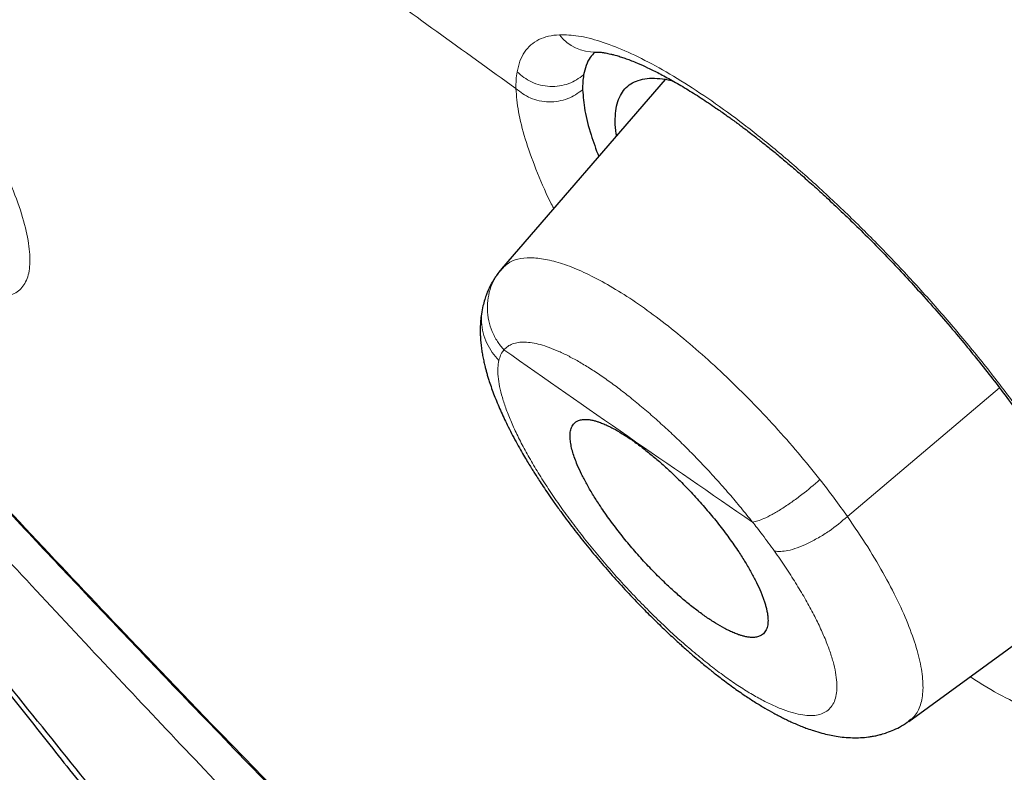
# Model space of a CAD drawing. Header units: millimetres. Extents: x 8 to 473, y 11 to 654.
# Tile 34 of 656: x 404.39 to 410.65, y 147.68 to 152.47. Entities that reach past the tile are written whole.
import ezdxf

# ---------------------------------------------------------------- set-up
doc = ezdxf.new("R2010")
doc.units = ezdxf.units.MM

msp = doc.modelspace()

# ---------------------------------------------------------------- linework, layer by layer
at = {"color": 7, "linetype": 'Continuous', "lineweight": 30}
for p, q in [((408.4967, 152.0869), (407.4549, 150.8817)), ((407.467, 150.8946), (407.4439, 150.8684)), ((407.4549, 150.8817), (407.4448, 150.8678)), ((407.4549, 150.8817), (407.4681, 150.8923)), ((410.0458, 148.0038), (411.3219, 148.9337))]:
    msp.add_line(p, q, dxfattribs=at)
at = {"color": 8, "linetype": 'Continuous', "lineweight": 0}
for p, q in [((407.4527, 150.8784), (407.455, 150.8819)), ((409.6555, 149.3068), (410.6223, 150.1263))]:
    msp.add_line(p, q, dxfattribs=at)
msp.add_arc((408.0441, 152.5359), 0.2751, 216.70988, 272.24445, dxfattribs=at)
at = {"color": 7, "linetype": 'Continuous', "lineweight": 30}
for points, knots in [([(461.4343, 127.8744), (461.5028, 128.5627), (461.6393, 129.9326), (461.5397, 132.2118), (461.2898, 134.581), (460.9014, 137.0323), (460.3617, 139.7996), (459.6453, 142.8964), (458.7444, 146.3221), (457.6424, 150.206), (456.3447, 154.5431), (454.9302, 159.3122), (453.4496, 164.132), (451.8166, 169.0606), (450.26, 173.2838), (448.8522, 176.7547), (447.6792, 179.4251), (446.3576, 182.1693), (444.8471, 184.9928), (443.2049, 187.7272), (441.4397, 190.3395), (439.5907, 192.787), (437.5671, 195.1633), (435.4395, 197.4214), (433.265, 199.5544), (430.7073, 201.9013), (427.7673, 204.412), (424.4579, 207.0336), (421.1659, 209.4809), (417.8983, 211.771), (414.664, 213.894), (411.4751, 215.8488), (408.338, 217.6554), (405.2417, 219.3719), (402.1573, 221.0766), (399.0852, 222.7098), (396.0436, 224.2145), (393.0598, 225.5415), (390.1579, 226.6715), (387.3493, 227.6059), (384.6502, 228.3104), (382.3814, 228.6889), (380.5285, 228.788), (379.054, 228.6783), (377.7344, 228.3298), (376.6343, 227.685), (375.8051, 226.7211), (375.2059, 225.4174), (374.8688, 224.0286), (374.8192, 222.9724), (374.8004, 222.5711)], [0, 0, 0, 0, 0.0200047, 0.0398126, 0.0594823, 0.0790442, 0.098539, 0.1240032, 0.1493793, 0.1746635, 0.2089867, 0.2432628, 0.2776948, 0.3122934, 0.3470638, 0.3645565, 0.3821766, 0.3999474, 0.417905, 0.4360854, 0.4514078, 0.4669063, 0.4824142, 0.4977299, 0.5128612, 0.5278497, 0.5501285, 0.5722459, 0.5942634, 0.6162413, 0.6382062, 0.660093, 0.6818368, 0.7033851, 0.7249325, 0.7466767, 0.7685648, 0.7905255, 0.8125089, 0.8345238, 0.8566401, 0.8789195, 0.893908, 0.9090407, 0.9243532, 0.9398664, 0.9553564, 0.9706894, 0.9888644, 1, 1, 1, 1]), ([(459.2222, 127.7834), (459.279, 128.3336), (459.3924, 129.4332), (459.3537, 131.2404), (459.2029, 133.1259), (458.9459, 135.0845), (458.6061, 137.0963), (458.1198, 139.5444), (457.444, 142.4532), (456.5504, 145.8362), (455.5256, 149.4267), (454.3873, 153.2102), (453.1931, 157.1632), (451.9702, 161.1366), (450.6689, 165.1609), (449.2429, 169.2583), (447.9127, 172.7478), (446.7404, 175.5931), (445.7907, 177.7591), (444.7549, 179.9606), (443.6155, 182.1989), (442.3526, 184.4722), (441.0655, 186.5811), (439.779, 188.5047), (438.5312, 190.231), (437.1895, 191.9343), (435.6066, 193.7805), (433.7754, 195.7367), (431.7133, 197.7753), (429.4721, 199.8488), (427.0635, 201.9417), (424.497, 204.0378), (421.9262, 206.0238), (419.3606, 207.9095), (416.5941, 209.8481), (413.6375, 211.7986), (410.5048, 213.7281), (407.4068, 215.5186), (404.335, 217.224), (401.2742, 218.913), (398.2378, 220.5209), (395.2467, 221.9921), (392.5157, 223.1967), (390.0459, 224.1619), (387.8266, 224.9278), (385.6774, 225.5555), (383.6119, 226.0252), (381.7621, 226.2952), (380.1355, 226.3661), (378.7339, 226.2476), (377.5948, 225.9367), (376.7116, 225.4582), (376.0551, 224.8609), (375.5363, 224.1143), (375.1031, 223.1429), (374.7939, 221.9195), (374.6336, 220.4353), (374.6208, 218.8354), (374.7274, 217.1489), (374.9311, 215.3964), (375.3048, 212.9936), (375.9234, 209.8987), (376.8482, 206.079), (377.9052, 202.1902), (379.0464, 198.262), (380.2194, 194.3206), (381.3492, 190.5854), (382.4801, 187.0244), (383.6278, 183.6312), (384.8807, 180.1829), (386.1041, 177.1008), (386.9838, 174.9915), (387.4082, 174.0516), (387.4899, 173.8705)], [0, 0, 0, 0, 0.012215, 0.024412, 0.036596, 0.048766, 0.060927, 0.073082, 0.092172, 0.111249, 0.13031, 0.151946, 0.173571, 0.195212, 0.216878, 0.238563, 0.260269, 0.271132, 0.282006, 0.292893, 0.303792, 0.314705, 0.32563, 0.333834, 0.342045, 0.350258, 0.35847, 0.369407, 0.38033, 0.391239, 0.404312, 0.417369, 0.430424, 0.443476, 0.456526, 0.472832, 0.489119, 0.505383, 0.521624, 0.537868, 0.55414, 0.570431, 0.586733, 0.59978, 0.61283, 0.625882, 0.638943, 0.652018, 0.662926, 0.673848, 0.684783, 0.692993, 0.701206, 0.709417, 0.717621, 0.728547, 0.739459, 0.750357, 0.761244, 0.772118, 0.782981, 0.804686, 0.826372, 0.848038, 0.869678, 0.891304, 0.912939, 0.931134, 0.949343, 0.967563, 0.985796, 0.997263, 1, 1, 1, 1]), ([(404.4234, 216.6686), (404.5035, 216.6242), (404.6608, 216.5372), (404.8922, 216.4089), (405.1146, 216.2855), (405.3281, 216.1669), (405.5326, 216.0532), (405.7246, 215.9463), (405.9044, 215.846), (406.0725, 215.7522), (406.2325, 215.6627), (406.3845, 215.5776), (406.5336, 215.4941), (406.679, 215.4124), (406.8203, 215.333), (406.9515, 215.2592), (407.0729, 215.1908), (407.1872, 215.1262), (407.298, 215.0636), (407.4085, 215.0011), (407.6161, 214.8835), (407.9228, 214.7092), (408.3311, 214.476), (408.7447, 214.2382), (409.271, 213.9338), (409.9082, 213.5616), (410.6566, 213.1187), (411.4066, 212.6673), (412.1636, 212.204), (412.9276, 211.7285), (413.6986, 211.2405), (414.4714, 210.7429), (415.2461, 210.2357), (416.0226, 209.7188), (416.8008, 209.1922), (417.5627, 208.6683), (418.3081, 208.1481), (419.0367, 207.6322), (419.6377, 207.2005), (420.1106, 206.8571), (420.455, 206.6054), (420.7996, 206.3519), (421.1464, 206.0949), (421.464, 205.8581), (421.7536, 205.6407), (422.015, 205.4437), (422.281, 205.242), (422.5518, 205.0357), (422.8247, 204.8267), (423.0961, 204.6177), (423.3293, 204.4372), (423.5246, 204.2854), (423.6832, 204.1616), (423.8395, 204.0393), (423.993, 203.9188), (424.1285, 203.8121), (424.2442, 203.7207), (424.3387, 203.6459), (424.4117, 203.588), (424.4653, 203.5454), (424.5016, 203.5166), (424.5351, 203.49), (424.5632, 203.4676), (424.5842, 203.4509), (424.6001, 203.4382), (424.616, 203.4256), (424.6362, 203.4094), (424.6624, 203.3886), (424.6987, 203.3596), (424.7467, 203.3213), (424.8076, 203.2726), (424.8756, 203.2181), (424.9499, 203.1585), (425.0285, 203.0954), (425.1109, 203.0291), (425.1942, 202.9619), (425.277, 202.895), (425.4291, 202.7719), (425.6488, 202.5934), (425.9342, 202.3599), (426.2205, 202.1242), (426.508, 201.8858), (426.7995, 201.6425), (427.0916, 201.397), (427.3867, 201.1472), (427.6407, 200.9306), (427.8528, 200.7486), (428.0223, 200.6026), (428.1927, 200.4551), (428.3627, 200.3074), (428.5279, 200.1631), (428.6851, 200.0253), (428.8325, 199.8956), (428.971, 199.7732), (429.0928, 199.6651), (429.1991, 199.5706), (429.2909, 199.4887), (429.3771, 199.4116), (429.4598, 199.3375), (429.5521, 199.2546), (429.6588, 199.1585), (429.783, 199.0463), (429.9168, 198.9251), (430.0602, 198.7946), (430.2132, 198.6548), (430.3755, 198.5059), (430.5448, 198.3498), (430.7171, 198.1901), (430.8886, 198.0304), (431.1035, 197.8292), (431.3599, 197.5874), (431.6558, 197.3057), (431.9503, 197.0227), (432.2447, 196.7369), (432.5414, 196.446), (432.836, 196.154), (433.1294, 195.8602), (433.4483, 195.5372), (433.7921, 195.1845), (434.1603, 194.8011), (434.526, 194.4145), (434.8892, 194.0245), (435.2496, 193.631), (435.6071, 193.2343), (435.9605, 192.8349), (436.309, 192.4334), (436.6524, 192.0301), (436.9911, 191.6248), (437.3249, 191.2175), (437.652, 190.8108), (437.9731, 190.4041), (438.2897, 189.9952), (438.6053, 189.5799), (438.8615, 189.2361), (439.0597, 188.9664), (439.2006, 188.7728), (439.34, 188.5798), (439.4753, 188.3905), (439.6039, 188.2092), (439.7249, 188.0371), (439.8387, 187.8741), (439.946, 187.7193), (440.0367, 187.5876), (440.112, 187.4776), (440.1732, 187.3878), (440.2329, 187.3001), (440.2942, 187.2096), (440.3603, 187.1115), (440.4317, 187.0048), (440.5084, 186.8897), (440.5898, 186.7666), (440.6772, 186.6336), (440.7705, 186.4906), (440.8596, 186.3532), (440.9436, 186.2229), (441.0215, 186.1014), (441.0995, 185.979), (441.1746, 185.8607), (441.2433, 185.752), (441.3049, 185.654), (441.3597, 185.5667), (441.408, 185.4892), (441.4464, 185.4276), (441.4758, 185.3802), (441.4971, 185.346), (441.5143, 185.3182), (441.527, 185.2977), (441.5372, 185.2812), (441.5504, 185.2597), (441.5705, 185.2271), (441.5994, 185.1803), (441.635, 185.1223), (441.6772, 185.0535), (441.724, 184.9768), (441.7736, 184.8954), (441.8239, 184.8124), (441.8746, 184.7287), (441.9255, 184.6442), (442.0071, 184.5081), (442.1199, 184.3188), (442.2718, 184.0613), (442.4331, 183.7846), (442.6015, 183.492), (442.767, 183.2011), (442.9273, 182.9158), (443.0824, 182.6366), (443.2323, 182.3634), (443.4142, 182.0284), (443.6267, 181.6311), (443.8687, 181.1703), (444.1053, 180.7116), (444.3372, 180.2542), (444.5646, 179.7981), (444.7876, 179.3432), (445.0285, 178.8434), (445.2859, 178.2993), (445.5581, 177.7115), (445.7768, 177.2292), (445.9463, 176.8499), (446.0699, 176.5706), (446.1946, 176.2862), (446.3207, 175.9958), (446.4249, 175.7535), (446.5071, 175.5608), (446.5673, 175.4192), (446.6278, 175.2763), (446.6879, 175.1335), (446.7467, 174.9932), (446.8062, 174.8507), (446.8654, 174.7081), (446.9242, 174.5661), (446.979, 174.4329), (447.0299, 174.3087), (447.0771, 174.1933), (447.121, 174.0855), (447.1638, 173.9801), (447.2087, 173.8691), (447.2577, 173.7476), (447.311, 173.615), (447.3677, 173.4735), (447.4276, 173.3233), (447.4906, 173.1645), (447.5565, 172.9978), (447.6238, 172.8269), (447.7119, 172.602), (447.8188, 172.3277), (447.9505, 171.9869), (448.0849, 171.6364), (448.2221, 171.2753), (448.4302, 170.723), (448.7067, 169.9775), (449.0348, 169.0734), (449.3431, 168.2067), (449.6328, 167.3767), (449.9164, 166.5501), (450.2337, 165.609), (450.5823, 164.5548), (450.9597, 163.389), (451.3284, 162.2281), (451.6897, 161.0716), (452.0772, 159.8128), (452.4904, 158.4522), (452.93, 156.9897), (453.3664, 155.5298), (453.8029, 154.071), (454.239, 152.6141), (454.6713, 151.1606), (455.0731, 149.7929), (455.4434, 148.5112), (455.782, 147.3158), (456.0737, 146.2613), (456.3209, 145.3461), (456.4796, 144.7459), (456.5898, 144.3227), (456.6544, 144.0727), (456.7201, 143.8162), (456.787, 143.5527), (456.8483, 143.3091), (456.9038, 143.0866), (456.953, 142.8879), (457.0011, 142.6919), (457.047, 142.5033), (457.0866, 142.3397), (457.1203, 142.1995), (457.1486, 142.0811), (457.172, 141.9827), (457.1908, 141.9033), (457.2049, 141.8438), (457.2174, 141.7908), (457.2274, 141.7482), (457.2351, 141.7154), (457.2409, 141.6908), (457.2463, 141.6677), (457.2523, 141.642), (457.2597, 141.6101), (457.2693, 141.5689), (457.2813, 141.5175), (457.2958, 141.4553), (457.3117, 141.3863), (457.3434, 141.2487), (457.3906, 141.0424), (457.4476, 140.7893), (457.5004, 140.5523), (457.5484, 140.3335), (457.5961, 140.1137), (457.6428, 139.896), (457.6879, 139.6825), (457.7396, 139.4345), (457.797, 139.1542), (457.8595, 138.8424), (457.9179, 138.5443), (457.973, 138.257), (458.0251, 137.9786), (458.0758, 137.7011), (458.1256, 137.4224), (458.1748, 137.14), (458.2216, 136.8633), (458.2662, 136.5921), (458.3086, 136.327), (458.3441, 136.0972), (458.3726, 135.9074), (458.394, 135.7627), (458.4134, 135.6279), (458.4304, 135.5086), (458.445, 135.4037), (458.4575, 135.3123), (458.4691, 135.2269), (458.4803, 135.1429), (458.4918, 135.0554), (458.5038, 134.9625), (458.5163, 134.8644), (458.5292, 134.7613), (458.5426, 134.6516), (458.5565, 134.5352), (458.5734, 134.3908), (458.5926, 134.2201), (458.6134, 134.0259), (458.6333, 133.8321), (458.6519, 133.6395), (458.6695, 133.4482), (458.6828, 133.2926), (458.6927, 133.1723), (458.6994, 133.0867), (458.7059, 133.0017), (458.712, 132.9193), (458.7175, 132.8421), (458.7223, 132.7732), (458.7263, 132.7129), (458.7297, 132.6607), (458.7326, 132.6153), (458.735, 132.5766), (458.7369, 132.5445), (458.7386, 132.516), (458.7403, 132.4872), (458.7423, 132.4541), (458.7445, 132.4155), (458.7469, 132.3717), (458.7495, 132.3227), (458.7524, 132.2684), (458.7553, 132.2087), (458.7585, 132.1433), (458.7617, 132.0719), (458.765, 131.9946), (458.7683, 131.9119), (458.7714, 131.8242), (458.7747, 131.7255), (458.7777, 131.6197), (458.7803, 131.5103), (458.7823, 131.4051), (458.7838, 131.3044), (458.7848, 131.2084), (458.7853, 131.1197), (458.7855, 131.0381), (458.7853, 130.9677), (458.785, 130.9056), (458.7846, 130.8478), (458.7839, 130.7866), (458.783, 130.7209), (458.7817, 130.6426), (458.7797, 130.5507), (458.7768, 130.4443), (458.7735, 130.347), (458.7701, 130.2604), (458.7669, 130.1859), (458.7633, 130.1101), (458.7595, 130.0357), (458.7555, 129.9659), (458.7516, 129.9022), (458.7479, 129.8444), (458.7443, 129.7921), (458.7409, 129.7448), (458.7378, 129.7025), (458.7349, 129.6655), (458.7324, 129.6341), (458.7302, 129.6071), (458.7284, 129.585), (458.7268, 129.5659), (458.7254, 129.5492), (458.7238, 129.5308), (458.7218, 129.5088), (458.7193, 129.4808), (458.7162, 129.4467), (458.7123, 129.4062), (458.7077, 129.3595), (458.7024, 129.3066), (458.6961, 129.2476), (458.6889, 129.1826), (458.6807, 129.1115), (458.6713, 129.0344), (458.6607, 128.9515), (458.6487, 128.8628), (458.6352, 128.7684), (458.6201, 128.6684), (458.6032, 128.5629), (458.5842, 128.452), (458.5633, 128.3358), (458.5479, 128.2571), (458.54, 128.2167)], [0, 0, 0, 0, 0.00246, 0.004828, 0.007103, 0.009285, 0.011374, 0.013371, 0.015169, 0.016884, 0.018517, 0.020068, 0.021536, 0.023078, 0.024518, 0.025855, 0.027089, 0.028228, 0.029348, 0.030473, 0.031603, 0.035684, 0.039833, 0.044047, 0.048279, 0.055837, 0.063394, 0.07095, 0.078506, 0.086216, 0.093926, 0.101636, 0.109346, 0.117055, 0.124765, 0.132474, 0.139655, 0.146834, 0.154015, 0.1574, 0.160784, 0.164169, 0.167556, 0.171003, 0.17352, 0.176084, 0.178695, 0.181351, 0.184052, 0.186724, 0.189334, 0.190913, 0.192469, 0.194001, 0.195511, 0.196986, 0.19799, 0.198916, 0.199765, 0.200139, 0.200495, 0.200834, 0.201123, 0.201323, 0.20145, 0.201592, 0.201791, 0.202047, 0.202362, 0.202861, 0.203459, 0.204156, 0.204862, 0.205648, 0.20647, 0.207288, 0.208101, 0.208911, 0.211769, 0.214574, 0.217326, 0.220214, 0.22306, 0.225936, 0.228847, 0.231792, 0.233456, 0.235132, 0.236818, 0.238514, 0.240179, 0.241728, 0.243189, 0.244564, 0.245853, 0.246822, 0.247736, 0.248594, 0.249397, 0.250207, 0.251351, 0.25259, 0.253923, 0.255357, 0.256887, 0.258512, 0.260231, 0.261975, 0.263697, 0.265398, 0.26846, 0.27145, 0.274368, 0.277415, 0.280434, 0.283452, 0.286469, 0.289487, 0.293335, 0.297186, 0.301038, 0.304893, 0.308752, 0.312618, 0.316483, 0.320333, 0.324177, 0.328016, 0.331853, 0.335689, 0.339456, 0.343247, 0.347096, 0.351007, 0.352779, 0.354564, 0.356361, 0.358114, 0.35979, 0.361359, 0.362853, 0.364272, 0.365615, 0.366468, 0.367288, 0.368074, 0.36887, 0.369766, 0.370766, 0.371804, 0.372934, 0.374158, 0.375474, 0.376881, 0.377957, 0.37908, 0.380245, 0.381351, 0.382361, 0.38326, 0.384067, 0.384782, 0.385405, 0.38577, 0.386093, 0.386351, 0.386536, 0.386659, 0.386807, 0.387128, 0.387559, 0.388099, 0.38873, 0.389459, 0.390216, 0.390981, 0.391753, 0.392531, 0.393318, 0.395517, 0.397771, 0.400454, 0.403196, 0.405899, 0.40855, 0.411148, 0.413694, 0.416188, 0.420529, 0.424846, 0.429163, 0.433481, 0.437802, 0.442123, 0.446445, 0.45209, 0.457737, 0.463383, 0.466045, 0.468743, 0.471505, 0.474331, 0.47722, 0.47859, 0.479974, 0.481372, 0.482784, 0.484171, 0.485496, 0.486978, 0.488373, 0.489682, 0.490906, 0.492043, 0.493094, 0.494092, 0.495164, 0.49638, 0.497691, 0.499097, 0.500578, 0.502152, 0.503818, 0.50554, 0.507242, 0.510525, 0.513727, 0.517435, 0.521029, 0.524569, 0.534051, 0.543533, 0.552, 0.560466, 0.568933, 0.5774, 0.589495, 0.60159, 0.613685, 0.62578, 0.637875, 0.653302, 0.668729, 0.684157, 0.699585, 0.715012, 0.730438, 0.745865, 0.758697, 0.771529, 0.78436, 0.792828, 0.801296, 0.803961, 0.806689, 0.809498, 0.812389, 0.815361, 0.817528, 0.819737, 0.821932, 0.824017, 0.825989, 0.827363, 0.828677, 0.82993, 0.83064, 0.831321, 0.831914, 0.832405, 0.832743, 0.833008, 0.833229, 0.833512, 0.833867, 0.834294, 0.834889, 0.835584, 0.836375, 0.837196, 0.840193, 0.84329, 0.845703, 0.848174, 0.850673, 0.853132, 0.855549, 0.857923, 0.861569, 0.86511, 0.868594, 0.8718, 0.875007, 0.878213, 0.881422, 0.884697, 0.888066, 0.89111, 0.894227, 0.897417, 0.899248, 0.900966, 0.902569, 0.904058, 0.905232, 0.906325, 0.907335, 0.9083, 0.909348, 0.910489, 0.91165, 0.912895, 0.914222, 0.915633, 0.917127, 0.919487, 0.921872, 0.924252, 0.926627, 0.928996, 0.93136, 0.93243, 0.933499, 0.934567, 0.935624, 0.9366, 0.937481, 0.938224, 0.938883, 0.939458, 0.939948, 0.940353, 0.940679, 0.941031, 0.941451, 0.941941, 0.942502, 0.943125, 0.943817, 0.944581, 0.945414, 0.946335, 0.947329, 0.948396, 0.949536, 0.950729, 0.952236, 0.953663, 0.955011, 0.956368, 0.957633, 0.958807, 0.959889, 0.960881, 0.961618, 0.962376, 0.963196, 0.96408, 0.965027, 0.966363, 0.967808, 0.969362, 0.970346, 0.97137, 0.972433, 0.973483, 0.974457, 0.975339, 0.976146, 0.976878, 0.977537, 0.978138, 0.978661, 0.979103, 0.979468, 0.979806, 0.980045, 0.980281, 0.980519, 0.980827, 0.981225, 0.981714, 0.982294, 0.982964, 0.983726, 0.984578, 0.985522, 0.986557, 0.987683, 0.9889, 0.990209, 0.99161, 0.993103, 0.994688, 0.996366, 0.998136, 1, 1, 1, 1]), ([(408.048, 152.2605), (408.0379, 152.2499), (408.0155, 152.2265), (407.9914, 152.1784), (407.9818, 152.1366), (407.977, 152.1157)], [0, 0, 0, 0, 0.289908, 0.645875, 1, 1, 1, 1]), ([(408.0395, 152.2591), (408.0395, 152.2591), (408.0395, 152.2592), (408.041, 152.2595), (408.0437, 152.26), (408.0482, 152.2606), (408.0523, 152.2608), (408.0545, 152.261)], [0, 0, 0, 0, 0.115478, 0.274333, 0.474408, 0.716132, 1, 1, 1, 1]), ([(408.0545, 152.261), (408.0583, 152.2611), (408.0653, 152.2612), (408.0771, 152.2606), (408.0881, 152.2597), (408.0982, 152.2585), (408.1074, 152.2571), (408.118, 152.2554), (408.1319, 152.2527), (408.1493, 152.2489), (408.1681, 152.2441), (408.1859, 152.2391), (408.2018, 152.2343), (408.2216, 152.228), (408.2475, 152.2191), (408.2816, 152.2063), (408.3267, 152.1879), (408.3849, 152.1619), (408.4583, 152.1255), (408.5404, 152.0811), (408.6295, 152.0289), (408.7229, 151.9702), (408.7974, 151.9204), (408.8505, 151.8836), (408.8805, 151.8625), (408.9066, 151.8438), (408.9269, 151.829), (408.9408, 151.8188), (408.9497, 151.8123), (408.9567, 151.8071), (408.9655, 151.8006), (408.9814, 151.7888), (409.0063, 151.7701), (409.042, 151.7429), (409.087, 151.708), (409.1414, 151.6649), (409.2056, 151.6128), (409.2753, 151.5546), (409.3498, 151.4906), (409.4281, 151.4216), (409.5135, 151.3442), (409.6059, 151.258), (409.7051, 151.1625), (409.8108, 151.0577), (409.9175, 150.9482), (410.0243, 150.8351), (410.1305, 150.7192), (410.2399, 150.5958), (410.3439, 150.4742), (410.4419, 150.3558), (410.5335, 150.2417), (410.6251, 150.1234), (410.7165, 150.0012), (410.7749, 149.919), (410.8046, 149.8772)], [0, 0, 0, 0, 0.016839, 0.030862, 0.042052, 0.050869, 0.057995, 0.065438, 0.075182, 0.087511, 0.100082, 0.11069, 0.119327, 0.1272, 0.142711, 0.159414, 0.177006, 0.205344, 0.235506, 0.267398, 0.300943, 0.334198, 0.366327, 0.376869, 0.387169, 0.395827, 0.40242, 0.406946, 0.409379, 0.41097, 0.413745, 0.417743, 0.426131, 0.437329, 0.45134, 0.468169, 0.487827, 0.510317, 0.531818, 0.555368, 0.580968, 0.608624, 0.638338, 0.670118, 0.703969, 0.735294, 0.768213, 0.802734, 0.838867, 0.868944, 0.900075, 0.932276, 0.965572, 1, 1, 1, 1]), ([(407.977, 152.1157), (407.9749, 152.101), (407.9706, 152.0715), (407.9706, 152.0378), (407.9706, 152.021)], [0, 0, 0, 0, 0.499453, 1, 1, 1, 1]), ([(408.1871, 151.7288), (408.1863, 151.7329), (408.1798, 151.766), (408.1773, 151.8197), (408.1799, 151.8889), (408.1931, 151.9479), (408.2154, 151.9976), (408.2469, 152.0374), (408.2873, 152.0672), (408.3366, 152.0867), (408.3941, 152.0962), (408.4607, 152.0939), (408.5113, 152.0875), (408.5419, 152.0786), (408.5451, 152.0777)], [0, 0, 0, 0, 0.0137922, 0.1109836, 0.2082976, 0.3057501, 0.4033217, 0.500969, 0.5986366, 0.6962686, 0.7938203, 0.8912692, 0.9886277, 1, 1, 1, 1]), ([(407.9706, 152.021), (407.974, 151.9781), (407.9808, 151.8921), (408.0165, 151.7483), (408.0555, 151.6433), (408.0728, 151.5965)], [0, 0, 0, 0, 0.355979, 0.713287, 1, 1, 1, 1]), ([(407.4447, 150.8694), (407.4361, 150.8583), (407.4206, 150.8383), (407.4019, 150.8088), (407.3886, 150.7851), (407.3782, 150.7646), (407.3686, 150.7438), (407.3581, 150.718), (407.3465, 150.685), (407.3401, 150.6599), (407.3365, 150.6463)], [0, 0, 0, 0, 0.176069, 0.318921, 0.428371, 0.504987, 0.587047, 0.696925, 0.834606, 1, 1, 1, 1]), ([(402.2087, 150.8409), (402.214, 150.8341), (402.2733, 150.7596), (402.388, 150.6155), (402.5286, 150.4387), (402.6439, 150.2936), (402.7303, 150.1851), (402.8092, 150.0859), (402.8806, 149.9961), (402.9444, 149.9158), (403.0008, 149.8448), (403.0497, 149.7833), (403.0911, 149.7313), (403.1258, 149.6876), (403.1556, 149.6501), (403.1829, 149.6158), (403.2088, 149.5832), (403.2334, 149.5523), (403.2565, 149.5232), (403.2797, 149.494), (403.3076, 149.4589), (403.3432, 149.414), (403.3883, 149.3573), (403.4414, 149.2904), (403.5031, 149.2128), (403.5734, 149.1243), (403.6525, 149.0247), (403.7399, 148.9146), (403.8358, 148.7939), (403.9393, 148.6635), (404.0504, 148.5235), (404.169, 148.3739), (404.2957, 148.2142), (404.428, 148.0472), (404.5658, 147.8734), (404.7086, 147.693), (404.8587, 147.5033), (405.0162, 147.3042), (405.1808, 147.0959), (405.3637, 146.8643), (405.5657, 146.6084), (405.7878, 146.3268), (406.0199, 146.0322), (406.253, 145.7361), (406.4862, 145.4396), (406.719, 145.1435), (406.9599, 144.8369), (407.2088, 144.5199), (407.4657, 144.1925), (407.7307, 143.8547), (408.0037, 143.5064), (408.1884, 143.2708), (408.2821, 143.1512)], [0, 0, 0, 0, 0.002643, 0.029269, 0.056549, 0.071973, 0.086166, 0.099128, 0.110858, 0.121355, 0.13062, 0.138652, 0.145451, 0.151017, 0.155735, 0.16015, 0.164442, 0.16848, 0.172267, 0.17582, 0.179925, 0.18599, 0.193383, 0.202103, 0.212151, 0.223747, 0.236719, 0.251069, 0.266797, 0.283903, 0.302046, 0.321519, 0.342323, 0.364459, 0.386729, 0.410203, 0.434881, 0.460765, 0.487855, 0.516152, 0.551051, 0.587628, 0.625884, 0.665819, 0.702896, 0.741314, 0.781072, 0.822172, 0.864615, 0.9084, 0.953528, 1, 1, 1, 1]), ([(408.3418, 143.1959), (408.0186, 143.6047), (407.3722, 144.4223), (406.3977, 145.6447), (405.4208, 146.8648), (404.4421, 148.0826), (403.5754, 149.1592), (402.8406, 150.0717), (402.4327, 150.579), (402.2382, 150.8208)], [0, 0, 0, 0, 0.160022, 0.320051, 0.480057, 0.640015, 0.799925, 0.904618, 1, 1, 1, 1]), ([(403.041, 150.7239), (403.0468, 150.7175), (403.1902, 150.5588), (403.4634, 150.2603), (403.8606, 149.8287), (404.2498, 149.4102), (404.6386, 148.9959), (405.0269, 148.5858), (405.4502, 148.1428), (405.9085, 147.6683), (406.4019, 147.1637), (406.8947, 146.6659), (407.387, 146.1746), (407.8791, 145.6898), (408.371, 145.2112), (408.8518, 144.7499), (409.2029, 144.4161), (409.3901, 144.2409), (409.4241, 144.209)], [0, 0, 0, 0, 0.002708, 0.067239, 0.128086, 0.188913, 0.249708, 0.310439, 0.371106, 0.448421, 0.525692, 0.602933, 0.680166, 0.757411, 0.834685, 0.911978, 0.983974, 1, 1, 1, 1]), ([(407.3365, 150.6462), (407.3329, 150.6293), (407.3264, 150.5985), (407.3216, 150.5557), (407.3195, 150.5215), (407.319, 150.4928), (407.3193, 150.4673), (407.3205, 150.4427), (407.3222, 150.4204), (407.3242, 150.4), (407.3265, 150.3812), (407.3296, 150.3589), (407.3344, 150.3307), (407.3408, 150.2984), (407.3477, 150.2682), (407.3543, 150.2425), (407.3608, 150.2185), (407.3681, 150.1935), (407.3828, 150.1466), (407.4077, 150.0768), (407.4462, 149.9841), (407.484, 149.9034), (407.518, 149.8363), (407.5463, 149.7832), (407.5741, 149.7334), (407.6001, 149.6884), (407.6227, 149.6505), (407.6414, 149.62), (407.6577, 149.5937), (407.6747, 149.5669), (407.6954, 149.5347), (407.7212, 149.4956), (407.7523, 149.4495), (407.7894, 149.3962), (407.8394, 149.3266), (407.9026, 149.242), (407.9794, 149.1443), (408.0615, 149.0447), (408.1486, 148.9437), (408.2406, 148.842), (408.3286, 148.7491), (408.4113, 148.6655), (408.4849, 148.5939), (408.5538, 148.5292), (408.6148, 148.474), (408.6672, 148.4281), (408.711, 148.3908), (408.7462, 148.3616), (408.7719, 148.3406), (408.7937, 148.3231), (408.8168, 148.3048), (408.8476, 148.2809), (408.8849, 148.2525), (408.9255, 148.2227), (408.9661, 148.1939), (409.0144, 148.1608), (409.0689, 148.1254), (409.1291, 148.0887), (409.1774, 148.0614), (409.2148, 148.0414), (409.2416, 148.0277), (409.2683, 148.0146), (409.298, 148.0006), (409.3318, 147.9857), (409.3663, 147.9715), (409.4024, 147.9579), (409.4437, 147.9437), (409.4911, 147.9296), (409.5389, 147.9181), (409.5865, 147.9092), (409.6351, 147.9028), (409.6864, 147.8996), (409.738, 147.9001), (409.781, 147.9039), (409.8155, 147.9091), (409.8427, 147.9145), (409.8727, 147.9219), (409.9096, 147.9333), (409.953, 147.9505), (410.001, 147.9745), (410.0319, 147.9956), (410.0479, 148.0065)], [0, 0, 0, 0, 0.014414, 0.026142, 0.035247, 0.042556, 0.050367, 0.05696, 0.063659, 0.069499, 0.074423, 0.07988, 0.089159, 0.099478, 0.108214, 0.115348, 0.121898, 0.12921, 0.137284, 0.162854, 0.18899, 0.214386, 0.228997, 0.243368, 0.257078, 0.268849, 0.278765, 0.286596, 0.29244, 0.298925, 0.30723, 0.317167, 0.328878, 0.342378, 0.357545, 0.381405, 0.405892, 0.431036, 0.456865, 0.483402, 0.510663, 0.531596, 0.55272, 0.571978, 0.588881, 0.603427, 0.615614, 0.625438, 0.632893, 0.637193, 0.643538, 0.65208, 0.662838, 0.674782, 0.686275, 0.697285, 0.716129, 0.733599, 0.750278, 0.758976, 0.76699, 0.774352, 0.782963, 0.793624, 0.804787, 0.81436, 0.826596, 0.842115, 0.856746, 0.869507, 0.884041, 0.898978, 0.913645, 0.927301, 0.934604, 0.941939, 0.949467, 0.95918, 0.971564, 0.985275, 1, 1, 1, 1]), ([(408.7588, 148.6662), (408.7782, 148.6532), (408.8183, 148.6264), (408.861, 148.602), (408.8896, 148.5872), (408.9047, 148.5798), (408.9196, 148.573), (408.9343, 148.5666), (408.9489, 148.5608), (408.9649, 148.5549), (408.9832, 148.549), (409.0046, 148.5434), (409.0282, 148.5391), (409.0531, 148.5374), (409.0781, 148.5395), (409.1042, 148.5477), (409.127, 148.5648), (409.1429, 148.5921), (409.1503, 148.6255), (409.1504, 148.6582), (409.147, 148.6871), (409.1427, 148.7104), (409.1369, 148.734), (409.1299, 148.7578), (409.122, 148.7814), (409.1133, 148.8046), (409.0992, 148.8393), (409.0773, 148.8872), (409.0444, 148.9502), (409.0066, 149.0152), (408.9599, 149.0886), (408.9032, 149.1703), (408.836, 149.2589), (408.7646, 149.3459), (408.6896, 149.4311), (408.6109, 149.5141), (408.5361, 149.5872), (408.4669, 149.6501), (408.4147, 149.6945), (408.3731, 149.7279), (408.342, 149.752), (408.3112, 149.7749), (408.271, 149.8033), (408.2212, 149.8359), (408.1783, 149.8606), (408.1496, 149.8755), (408.1347, 149.8828), (408.1198, 149.8897), (408.1051, 149.8961), (408.0906, 149.9019), (408.0745, 149.9078), (408.056, 149.9138), (408.0344, 149.9195), (408.0108, 149.9238), (407.9861, 149.9255), (407.9615, 149.9235), (407.9405, 149.9169), (407.924, 149.9069), (407.9121, 149.8951), (407.9033, 149.8816), (407.8972, 149.867), (407.8933, 149.8518), (407.8912, 149.8365), (407.8902, 149.8161), (407.8918, 149.789), (407.8978, 149.7536), (407.9075, 149.7161), (407.9204, 149.6772), (407.9385, 149.6313), (407.963, 149.5775), (407.9957, 149.5148), (408.0332, 149.4499), (408.0797, 149.3765), (408.1362, 149.2947), (408.2034, 149.2057), (408.2746, 149.1184), (408.3494, 149.0331), (408.4277, 148.95), (408.5023, 148.8767), (408.5716, 148.8134), (408.6347, 148.7597), (408.6977, 148.7096), (408.7383, 148.6808), (408.7588, 148.6662)], [0, 0, 0, 0, 0.016106, 0.033286, 0.037966, 0.042719, 0.047546, 0.052447, 0.057421, 0.06247, 0.069235, 0.07746, 0.087147, 0.098294, 0.110902, 0.124971, 0.144526, 0.162958, 0.180267, 0.196453, 0.205199, 0.213579, 0.221592, 0.229238, 0.236517, 0.24343, 0.249975, 0.266346, 0.282499, 0.298436, 0.314159, 0.334785, 0.355038, 0.374922, 0.394735, 0.414946, 0.435557, 0.451287, 0.467246, 0.475315, 0.483442, 0.491627, 0.499871, 0.516064, 0.533275, 0.537952, 0.5427, 0.547518, 0.552406, 0.557363, 0.562391, 0.569345, 0.577685, 0.587412, 0.598525, 0.611025, 0.624911, 0.635964, 0.646309, 0.655947, 0.664876, 0.673099, 0.680613, 0.68742, 0.700803, 0.713742, 0.726238, 0.738289, 0.749898, 0.766173, 0.782257, 0.79815, 0.813855, 0.834499, 0.854816, 0.874812, 0.894513, 0.914673, 0.935295, 0.951073, 0.967116, 0.983424, 1, 1, 1, 1])]:
    msp.add_open_spline(points, degree=3, knots=knots, dxfattribs=at)
at = {"color": 8, "linetype": 'Continuous', "lineweight": 0}
for points, knots in [([(404.3569, 216.7998), (405.7188, 216.0434), (408.4356, 214.5345), (412.5561, 212.0892), (416.3729, 209.5979), (419.8755, 207.1338), (423.0606, 204.7509), (426.2692, 202.1948), (429.116, 199.7484), (431.5746, 197.4797), (433.642, 195.4408), (435.6434, 193.3058), (437.5325, 191.082), (439.2773, 188.8), (440.9676, 186.3414), (442.5639, 183.737), (444.0486, 181.02), (445.3645, 178.3508), (446.5413, 175.7293), (447.9497, 172.3078), (449.503, 168.1351), (451.1333, 163.2579), (452.6086, 158.4693), (454.0251, 153.7185), (455.4095, 149.0879), (456.6505, 144.6362), (457.6891, 140.4085), (458.3721, 136.9036), (458.7655, 134.0828), (458.9407, 131.895), (458.9675, 129.8038), (458.7822, 128.5595), (458.6891, 127.9348)], [0, 0, 0, 0, 0.041621, 0.083027, 0.124254, 0.155187, 0.186259, 0.217684, 0.249258, 0.270278, 0.291311, 0.312423, 0.333508, 0.354515, 0.375614, 0.400882, 0.426039, 0.451271, 0.476543, 0.501735, 0.551843, 0.601883, 0.651941, 0.702019, 0.752119, 0.798831, 0.845298, 0.891449, 0.918531, 0.94558, 0.97268, 1, 1, 1, 1]), ([(404.5454, 216.264), (405.877, 215.5232), (408.54, 214.0416), (412.598, 211.6469), (416.3798, 209.1999), (419.8672, 206.7593), (423.0391, 204.3992), (426.2198, 201.8793), (429.0344, 199.4758), (431.4681, 197.2443), (433.5168, 195.2336), (435.4946, 193.1315), (437.3637, 190.9346), (439.0803, 188.665), (440.7369, 186.2169), (442.295, 183.6277), (443.737, 180.9318), (445.0087, 178.2911), (446.142, 175.7079), (447.5493, 172.2113), (449.134, 167.8499), (450.8152, 162.6852), (452.3423, 157.6179), (453.8451, 152.5872), (455.325, 147.5898), (456.6413, 142.6894), (457.5402, 138.6094), (458.0793, 135.323), (458.333, 132.7892), (458.4025, 130.3726), (458.1749, 128.9598), (458.0606, 128.2501)], [0, 0, 0, 0, 0.0410577, 0.0821105, 0.1232452, 0.154293, 0.1856069, 0.2169079, 0.2481504, 0.2691403, 0.2901685, 0.3111004, 0.3320142, 0.3531455, 0.3742811, 0.3994959, 0.4247209, 0.4498671, 0.4748816, 0.4998442, 0.5533653, 0.6069417, 0.66044, 0.71389, 0.7673728, 0.8209497, 0.8746258, 0.905931, 0.9371643, 0.9684378, 1, 1, 1, 1]), ([(457.6983, 128.2204), (457.7955, 128.7808), (457.9893, 129.8971), (458.0053, 131.7723), (457.8858, 133.7354), (457.635, 135.7889), (457.2017, 138.3846), (456.5295, 141.5555), (455.5734, 145.3235), (454.4916, 149.1667), (453.3326, 153.0586), (452.1643, 156.9695), (450.9853, 160.9004), (449.7337, 164.8796), (448.3658, 168.9269), (447.0906, 172.3711), (445.9659, 175.1739), (445.0482, 177.3073), (444.04, 179.479), (442.9278, 181.6885), (441.6905, 183.9309), (440.4251, 186.0086), (439.1578, 187.9039), (437.9267, 189.601), (436.6081, 191.2672), (435.0586, 193.0658), (433.2622, 194.976), (431.2298, 196.9718), (429.018, 199.0015), (426.6431, 201.0485), (424.1128, 203.0998), (421.5778, 205.0457), (419.0536, 206.892), (416.3464, 208.7753), (413.4634, 210.6639), (410.4109, 212.5303), (407.3916, 214.2674), (405.3978, 215.377), (404.4002, 215.9322)], [0, 0, 0, 0, 0.025219, 0.050243, 0.075219, 0.100224, 0.1253, 0.167123, 0.208897, 0.250637, 0.292347, 0.334058, 0.375777, 0.417537, 0.459293, 0.500974, 0.521789, 0.542616, 0.563499, 0.584464, 0.60542, 0.626337, 0.642078, 0.657874, 0.67353, 0.689088, 0.709897, 0.730837, 0.751765, 0.776717, 0.8017, 0.826792, 0.851776, 0.8766, 0.907472, 0.938289, 0.969126, 1, 1, 1, 1]), ([(404.4003, 215.9322), (404.4259, 215.4462), (404.477, 214.4741), (404.5624, 213.0211), (404.6553, 211.5726), (404.7569, 210.1291), (404.8666, 208.6992), (404.9847, 207.2831), (405.1114, 205.8808), (405.2472, 204.4842), (405.3931, 203.084), (405.549, 201.6806), (405.7149, 200.2748), (405.8899, 198.8763), (406.0737, 197.4857), (406.2663, 196.1034), (406.4677, 194.7293), (406.678, 193.3629), (406.8973, 192.003), (407.1258, 190.6484), (407.3636, 189.2988), (407.6104, 187.9545), (407.8662, 186.6165), (408.1305, 185.2858), (408.4124, 183.9187), (408.7132, 182.5164), (409.0341, 181.0793), (409.366, 179.6512), (409.709, 178.2319), (410.0521, 176.8653), (410.3939, 175.5504), (410.7334, 174.2866), (411.0816, 173.0304), (411.4382, 171.7821), (411.8008, 170.5488), (412.169, 169.3305), (412.5423, 168.1267), (412.9228, 166.9295), (413.3347, 165.663), (413.7794, 164.3283), (414.2575, 162.9261), (414.7435, 161.5309), (415.2365, 160.1423), (415.7358, 158.7597), (416.275, 157.2911), (416.8548, 155.7378), (417.4762, 154.1009), (418.1045, 152.472), (418.7393, 150.8507), (419.3766, 149.2457), (420.0165, 147.6554), (420.6587, 146.0786), (421.306, 144.5053), (421.7425, 143.4609), (421.9607, 142.9387)], [0, 0, 0, 0, 0.017545, 0.035092, 0.052644, 0.070202, 0.087768, 0.10503, 0.122302, 0.139582, 0.156865, 0.174501, 0.19213, 0.209748, 0.227349, 0.244927, 0.262478, 0.280016, 0.297559, 0.315123, 0.332719, 0.350336, 0.36796, 0.385579, 0.403182, 0.422535, 0.441885, 0.461238, 0.4806, 0.499966, 0.517537, 0.53511, 0.552681, 0.57025, 0.587814, 0.605058, 0.622298, 0.639537, 0.656776, 0.677303, 0.697835, 0.71837, 0.738907, 0.759447, 0.779987, 0.804635, 0.829277, 0.853908, 0.87852, 0.903124, 0.927305, 0.951521, 0.97576, 1, 1, 1, 1]), ([(407.5464, 152.0288), (407.2105, 152.2704), (406.5387, 152.7536), (405.5421, 153.4875), (404.5537, 154.228), (403.5744, 154.9757), (402.6039, 155.7304), (401.6425, 156.4921), (400.6901, 157.2607), (399.7468, 158.0362), (398.8126, 158.8184), (397.8878, 159.6076), (396.9716, 160.403), (396.3687, 160.9389), (396.0673, 161.2069)], [0, 0, 0, 0, 0.083332, 0.166665, 0.250001, 0.333339, 0.416677, 0.500015, 0.583353, 0.666689, 0.750022, 0.833352, 0.916679, 1, 1, 1, 1]), ([(400.9732, 155.1616), (401.0189, 155.1466), (401.1102, 155.1167), (401.2779, 155.0276), (401.4644, 154.9083), (401.6693, 154.7571), (401.8892, 154.5765), (402.1213, 154.3678), (402.3616, 154.1345), (402.6055, 153.8815), (402.8491, 153.6131), (403.0884, 153.3335), (403.3195, 153.0466), (403.5381, 152.7572), (403.7397, 152.4708), (403.9213, 152.1926), (404.0805, 151.9271), (404.2147, 151.6787), (404.3216, 151.4514), (404.3985, 151.2498), (404.4438, 151.0777), (404.459, 150.9359), (404.4448, 150.8259), (404.4008, 150.7502), (404.3301, 150.707), (404.2591, 150.7098), (404.2236, 150.7112)], [0, 0, 0, 0, 0.041737, 0.083478, 0.125206, 0.166899, 0.20856, 0.250249, 0.291965, 0.333641, 0.375286, 0.416902, 0.458521, 0.500231, 0.541998, 0.583717, 0.625398, 0.667022, 0.708571, 0.75007, 0.791621, 0.833279, 0.875006, 0.916736, 0.958408, 1, 1, 1, 1]), ([(407.5534, 152.1349), (407.5588, 152.1585), (407.5695, 152.2057), (407.5995, 152.2622), (407.6394, 152.3082), (407.6902, 152.3419), (407.7506, 152.3644), (407.7992, 152.3691), (407.8235, 152.3714)], [0, 0, 0, 0, 0.166009, 0.332859, 0.499394, 0.666381, 0.832956, 1, 1, 1, 1]), ([(407.8235, 152.3714), (407.8623, 152.3705), (407.9398, 152.3687), (408.0809, 152.3325), (408.2374, 152.2731), (408.4094, 152.1891), (408.5942, 152.0823), (408.7902, 151.9535), (408.9954, 151.8039), (409.2075, 151.6345), (409.4239, 151.4471), (409.6417, 151.2448), (409.8583, 151.03), (410.0714, 150.8053), (410.2786, 150.5729), (410.4774, 150.3355), (410.6667, 150.0951), (410.781, 149.9359), (410.8382, 149.8561)], [0, 0, 0, 0, 0.062667, 0.125236, 0.187766, 0.250269, 0.312738, 0.375165, 0.43757, 0.500022, 0.562458, 0.624806, 0.687142, 0.749505, 0.811919, 0.874419, 0.937073, 1, 1, 1, 1]), ([(407.5463, 152.0288), (407.5463, 152.0476), (407.5462, 152.0854), (407.551, 152.1184), (407.5534, 152.1349)], [0, 0, 0, 0, 0.500333, 1, 1, 1, 1]), ([(407.5534, 152.1349), (407.5823, 152.1112), (407.6266, 152.0747), (407.7017, 152.0498), (407.7628, 152.0408), (407.8242, 152.0442), (407.9005, 152.0623), (407.9468, 152.0946), (407.9769, 152.1157)], [0, 0, 0, 0, 0.239433, 0.3683356, 0.4999791, 0.6316256, 0.760537, 1, 1, 1, 1]), ([(407.5463, 152.0288), (407.5752, 152.0065), (407.6197, 151.9722), (407.695, 151.9499), (407.7563, 151.9427), (407.8178, 151.9476), (407.8942, 151.9672), (407.9405, 151.9998), (407.9706, 152.021)], [0, 0, 0, 0, 0.239442, 0.368351, 0.5, 0.631649, 0.760558, 1, 1, 1, 1]), ([(407.787, 151.2659), (407.7798, 151.2797), (407.7338, 151.3687), (407.671, 151.5189), (407.6016, 151.7118), (407.5574, 151.8851), (407.55, 151.981), (407.5464, 152.0288)], [0, 0, 0, 0, 0.043988, 0.283233, 0.522517, 0.761499, 1, 1, 1, 1]), ([(407.4681, 150.8923), (407.4806, 150.9039), (407.5098, 150.9308), (407.5753, 150.9505), (407.6598, 150.9551), (407.7587, 150.9403), (407.8702, 150.907), (407.9934, 150.8552), (408.127, 150.7853), (408.2695, 150.6977), (408.4192, 150.5929), (408.5736, 150.4728), (408.7304, 150.3396), (408.8876, 150.1951), (409.0434, 150.0413), (409.1955, 149.8798), (409.3431, 149.7127), (409.4346, 149.5987), (409.4805, 149.5417)], [0, 0, 0, 0, 0.047692, 0.111027, 0.174281, 0.237507, 0.300736, 0.364005, 0.42738, 0.490987, 0.554671, 0.618262, 0.681846, 0.745446, 0.809054, 0.87266, 0.936283, 1, 1, 1, 1]), ([(407.4448, 150.8678), (407.4351, 150.8551), (407.4114, 150.8244), (407.3855, 150.7671), (407.3672, 150.6984), (407.3625, 150.6256), (407.3715, 150.5527), (407.3936, 150.4834), (407.4261, 150.4203), (407.4555, 150.3844), (407.4698, 150.3669)], [0, 0, 0, 0, 0.089466, 0.217229, 0.349403, 0.483897, 0.618392, 0.750565, 0.878329, 1, 1, 1, 1]), ([(403.0458, 150.7274), (403.1432, 150.6199), (403.4404, 150.2919), (403.9375, 149.7536), (404.5362, 149.1125), (405.1845, 148.4285), (405.8822, 147.7041), (406.6291, 146.943), (407.3748, 146.1971), (408.1198, 145.4668), (408.7987, 144.8119), (409.23, 144.4077), (409.4126, 144.2365)], [0, 0, 0, 0, 0.045797, 0.139746, 0.233623, 0.327324, 0.444846, 0.562172, 0.679399, 0.796606, 0.913856, 1, 1, 1, 1]), ([(410.0572, 143.2286), (410.0233, 143.26), (409.5656, 143.6832), (408.787, 144.4375), (407.7195, 145.487), (406.7506, 146.4658), (405.7784, 147.4706), (404.8014, 148.5031), (403.8903, 149.4886), (403.2384, 150.2034), (402.9145, 150.5666), (402.8483, 150.6408)], [0, 0, 0, 0, 0.014142, 0.190439, 0.324957, 0.45958, 0.594461, 0.729801, 0.865728, 0.972567, 1, 1, 1, 1]), ([(407.3381, 150.6458), (407.3353, 150.6352), (407.3264, 150.6022), (407.3257, 150.5441), (407.3358, 150.4749), (407.3595, 150.4095), (407.3931, 150.3502), (407.4231, 150.3167), (407.4377, 150.3004)], [0, 0, 0, 0, 0.08894, 0.277115, 0.46529, 0.650307, 0.829314, 1, 1, 1, 1]), ([(409.0518, 149.2714), (409.0276, 149.3016), (408.9793, 149.362), (408.9032, 149.4519), (408.8249, 149.5406), (408.7448, 149.6274), (408.6637, 149.7116), (408.582, 149.7925), (408.4999, 149.8701), (408.4175, 149.9443), (408.3354, 150.0147), (408.2544, 150.0806), (408.1752, 150.1412), (408.0983, 150.1963), (408.0238, 150.2457), (407.952, 150.2895), (407.8834, 150.327), (407.8186, 150.3583), (407.7577, 150.3831), (407.7011, 150.4013), (407.6491, 150.4128), (407.6022, 150.4175), (407.5605, 150.4152), (407.5244, 150.406), (407.4934, 150.3906), (407.4777, 150.3748), (407.4698, 150.3669)], [0, 0, 0, 0, 0.041805, 0.083508, 0.125337, 0.167329, 0.20888, 0.250243, 0.29175, 0.333355, 0.375295, 0.417263, 0.458839, 0.500263, 0.541908, 0.583496, 0.625255, 0.66678, 0.708334, 0.750143, 0.791768, 0.833293, 0.874947, 0.916795, 0.958408, 1, 1, 1, 1]), ([(407.47, 150.367), (407.4674, 150.3639), (407.4628, 150.3582), (407.4556, 150.347), (407.4461, 150.3293), (407.441, 150.3117), (407.4377, 150.3004)], [0, 0, 0, 0, 0.175536, 0.313548, 0.560073, 1, 1, 1, 1]), ([(409.0521, 149.2716), (408.7871, 149.4531), (408.2572, 149.8161), (407.7324, 150.1834), (407.47, 150.3671)], [0, 0, 0, 0, 0.4999954, 1, 1, 1, 1]), ([(407.4378, 150.3004), (407.435, 150.285), (407.4296, 150.2541), (407.4317, 150.1977), (407.4411, 150.1345), (407.4585, 150.0646), (407.4836, 149.9887), (407.5163, 149.9071), (407.5565, 149.8204), (407.6038, 149.7291), (407.6581, 149.6337), (407.7186, 149.5352), (407.7849, 149.4346), (407.8563, 149.3329), (407.9327, 149.2303), (408.0138, 149.1272), (408.0987, 149.0248), (408.1865, 148.9239), (408.2766, 148.8256), (408.3683, 148.7304), (408.461, 148.639), (408.5541, 148.5521), (408.6473, 148.4699), (408.7394, 148.3932), (408.8295, 148.3231), (408.9168, 148.2601), (409.0011, 148.2044), (409.082, 148.1562), (409.1587, 148.116), (409.2306, 148.0839), (409.297, 148.0605), (409.3575, 148.0457), (409.4118, 148.0397), (409.4594, 148.0426), (409.5001, 148.0543), (409.5337, 148.0745), (409.5596, 148.1032), (409.5775, 148.1402), (409.5875, 148.1854), (409.5896, 148.2384), (409.5836, 148.2987), (409.5697, 148.3659), (409.5478, 148.4396), (409.5182, 148.5191), (409.4812, 148.6038), (409.4367, 148.6933), (409.385, 148.7872), (409.3267, 148.8844), (409.2626, 148.9842), (409.2151, 149.0521), (409.1913, 149.0861)], [0, 0, 0, 0, 0.0207392, 0.0415482, 0.0625797, 0.0834883, 0.1042469, 0.1250097, 0.1458555, 0.1666141, 0.1874388, 0.2085162, 0.229302, 0.2499496, 0.2707143, 0.2915081, 0.3124848, 0.3333077, 0.3540707, 0.37493, 0.3956801, 0.4164379, 0.4373628, 0.4583935, 0.4791737, 0.4998659, 0.5206743, 0.5414816, 0.5624517, 0.5832737, 0.6040453, 0.6249284, 0.6456639, 0.6664227, 0.6873656, 0.7083838, 0.7291547, 0.7498341, 0.7706876, 0.7914787, 0.8123611, 0.8331599, 0.8539447, 0.87487, 0.8956053, 0.9163674, 0.9373168, 0.9582459, 0.9790854, 1, 1, 1, 1]), ([(409.0518, 149.2714), (409.0735, 149.2764), (409.1069, 149.2842), (409.1759, 149.3193), (409.2357, 149.3547), (409.3, 149.3976), (409.3845, 149.4592), (409.4426, 149.5092), (409.4805, 149.5417)], [0, 0, 0, 0, 0.239327, 0.368275, 0.499993, 0.63171, 0.760658, 1, 1, 1, 1]), ([(409.4807, 149.5419), (409.511, 149.5026), (409.5717, 149.424), (409.6276, 149.3459), (409.6555, 149.3068)], [0, 0, 0, 0, 0.500245, 1, 1, 1, 1]), ([(409.1913, 149.0861), (409.2176, 149.085), (409.2581, 149.0832), (409.3353, 149.1068), (409.4009, 149.1342), (409.4697, 149.1707), (409.5585, 149.226), (409.6173, 149.275), (409.6555, 149.3068)], [0, 0, 0, 0, 0.239392, 0.368319, 0.5, 0.631681, 0.760608, 1, 1, 1, 1]), ([(409.6555, 149.3068), (409.6996, 149.2419), (409.7876, 149.1126), (409.8971, 148.9261), (409.9879, 148.7495), (410.058, 148.5852), (410.1071, 148.4353), (410.1343, 148.3021), (410.1391, 148.1873), (410.1193, 148.0953), (410.0869, 148.0348), (410.0536, 148.0144), (410.0429, 148.0078)], [0, 0, 0, 0, 0.106776, 0.212696, 0.318147, 0.423346, 0.528419, 0.633463, 0.738619, 0.84414, 0.949633, 1, 1, 1, 1]), ([(409.1913, 149.0861), (409.1663, 149.1207), (409.1303, 149.1704), (409.0828, 149.2323), (409.0615, 149.2596), (409.0521, 149.2716)], [0, 0, 0, 0, 0.559951, 0.806464, 1, 1, 1, 1]), ([(411.401, 148.021), (411.3705, 148.0074), (411.3097, 147.98), (411.1885, 147.9758), (411.0481, 147.9981), (410.8883, 148.0485), (410.7108, 148.1279), (410.5594, 148.2078), (410.4635, 148.2707), (410.4364, 148.2884)], [0, 0, 0, 0, 0.156897, 0.313762, 0.470525, 0.627037, 0.783149, 0.938798, 1, 1, 1, 1])]:
    msp.add_open_spline(points, degree=3, knots=knots, dxfattribs=at)

doc.saveas('drawing.dxf')
